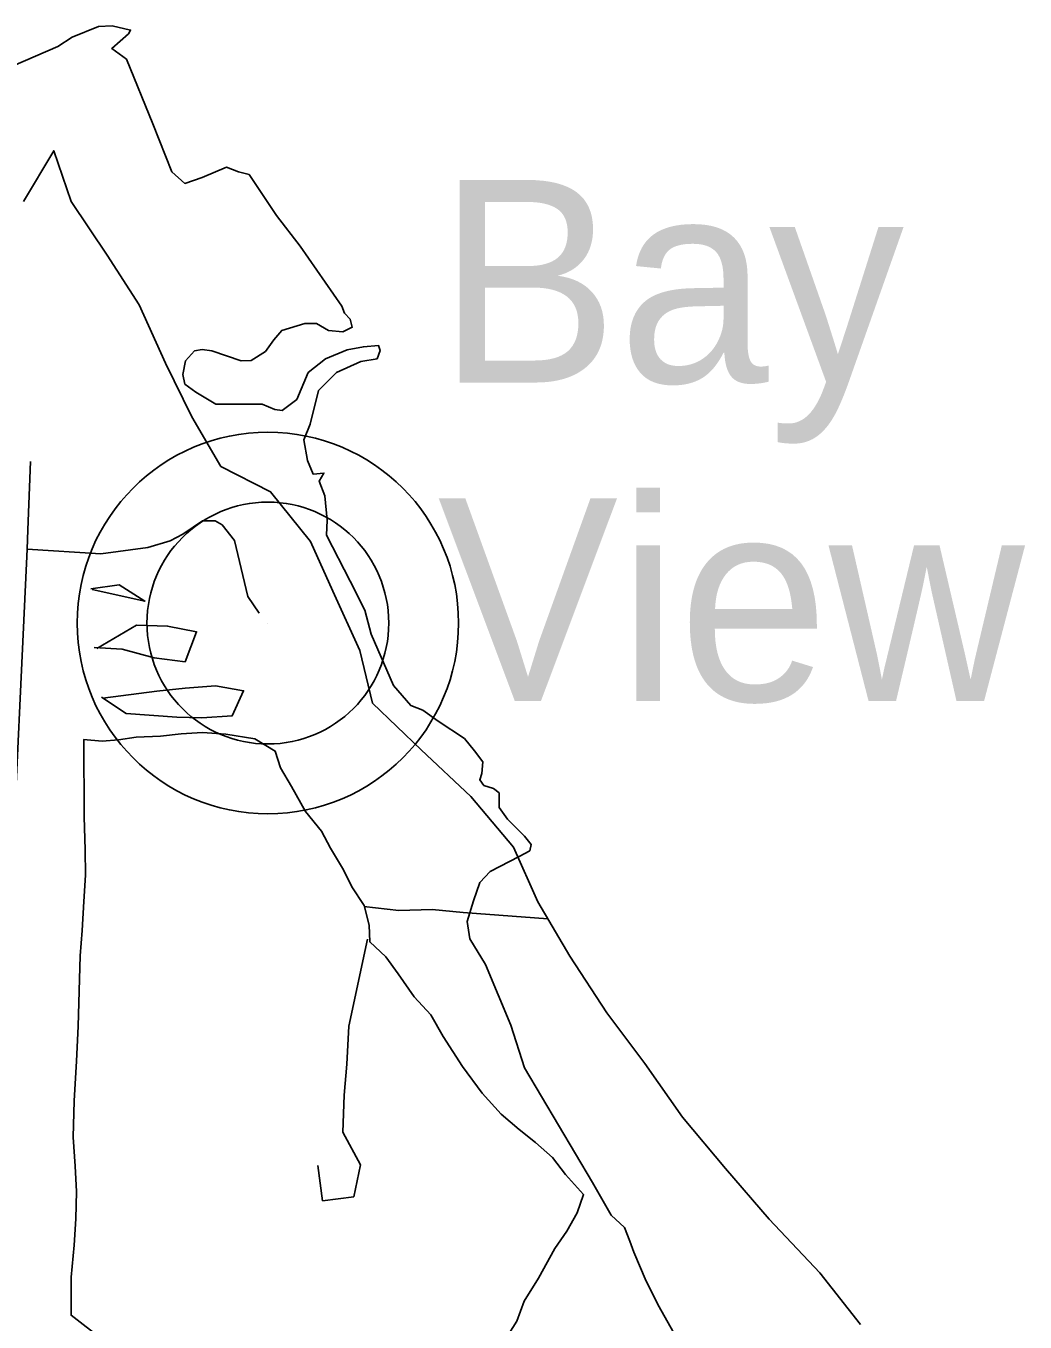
# Model space of a CAD drawing. Extents: x 1588073 to 2013523, y 1090242 to 1357120.
# Drawn here: x 1841633 to 1843691, y 1249361 to 1252029 of the extents above; entities that cross this region are included whole.
import ezdxf

# ---------------------------------------------------------------- set-up
doc = ezdxf.new("R2010")
doc.units = 0
for name, color, linetype in [('GM_X_County', 7, 'Continuous'), ('GM_X_Major_Lake', 7, 'Continuous'), ('GM_X_Minor_River', 7, 'Continuous'), ('GM_X_Township', 7, 'Continuous'), ('GM_X_Township_Road', 7, 'Continuous'), ('GM_X_Unincorporated', 7, 'Continuous'), ('GM_X_Unincorporated_Location', 7, 'Continuous'), ('GM_X_Unincorporated_Text', 7, 'Continuous')]:
    doc.layers.add(name, color=color, linetype=linetype)

msp = doc.modelspace()

# ---------------------------------------------------------------- linework, layer by layer
at = {"layer": 'GM_X_County'}
msp.add_lwpolyline([(1841606.7, 1251946.8), (1841698.8, 1251986.9), (1841728.1, 1252006.4), (1841782.3, 1252028.1), (1841810.5, 1252029.2), (1841848.5, 1252020.5), (1841844.1, 1252013), (1841809.4, 1251982.6), (1841839.8, 1251960.9), (1841894, 1251827.5), (1841933, 1251728.9), (1841960.2, 1251705), (1841995.9, 1251716.9), (1842045.8, 1251738.6), (1842070.8, 1251728.9), (1842092.4, 1251723.4), (1842148.8, 1251638.9), (1842197.6, 1251576), (1842283.3, 1251452.3), (1842288.7, 1251438.2), (1842300.6, 1251425.2), (1842305, 1251409), (1842285.5, 1251399.2), (1842256.2, 1251402.5), (1842231.2, 1251416.6), (1842207.4, 1251416.6), (1842159.7, 1251402.5), (1842143.4, 1251382.9), (1842126.1, 1251359.1), (1842096.8, 1251340.7), (1842076.2, 1251339.6), (1842015.5, 1251360.2), (1841995.9, 1251363.4), (1841979.7, 1251360.2), (1841961.2, 1251339.6), (1841955.8, 1251311.4), (1841960.2, 1251291.9), (1841982.9, 1251275.6), (1842024.1, 1251250.7), (1842088.1, 1251250.7), (1842119.6, 1251250.7), (1842145.6, 1251239.8), (1842160.8, 1251237.6), (1842191.1, 1251260.4), (1842213.9, 1251315.7), (1842249.7, 1251343.9), (1842294.1, 1251362.3), (1842327.8, 1251368.8), (1842359.2, 1251371), (1842362.5, 1251361.3), (1842355.9, 1251343.9), (1842322.3, 1251338.5), (1842272.5, 1251315.7), (1842235.6, 1251278.8), (1842218.2, 1251209.4), (1842205.2, 1251176.9), (1842212.8, 1251134.6), (1842224.7, 1251106.4), (1842246.4, 1251108.6), (1842236.7, 1251092.3), (1842248.6, 1251062), (1842252.9, 1251012.1), (1842251.8, 1250980.6), (1842300.6, 1250886.3), (1842331, 1250826.7), (1842344, 1250776.8), (1842389.6, 1250671.6), (1842425.3, 1250630.4), (1842450.3, 1250620.6), (1842481.7, 1250597.9), (1842536, 1250562.1), (1842556.6, 1250537.1), (1842573.9, 1250514.4), (1842571.7, 1250490.5), (1842567.4, 1250477.5), (1842576.1, 1250465.6), (1842595.6, 1250459.1), (1842607.5, 1250450.4), (1842607.5, 1250420), (1842624.9, 1250396.2), (1842659.6, 1250361.5), (1842673.7, 1250344.1), (1842670.4, 1250331.1), (1842648.7, 1250319.2), (1842589.1, 1250288.8), (1842567.4, 1250266.1), (1842554.4, 1250228.1), (1842541.4, 1250185.8), (1842546.8, 1250150), (1842579.3, 1250096.9), (1842631.4, 1249972.2), (1842659.6, 1249884.4), (1842799.4, 1249648), (1842838.5, 1249580.7), (1842865.6, 1249555.8), (1842876.4, 1249527.6), (1842885.1, 1249504.8), (1842910.1, 1249445.2), (1842937.2, 1249392.1), (1842965.4, 1249342.2)], dxfattribs=at)
at = {"layer": 'GM_X_Major_Lake'}
msp.add_lwpolyline([(1841628.1, 1251667.8), (1841690.1, 1251772.1), (1841726.2, 1251667.8), (1841800.3, 1251557.6), (1841866.3, 1251455.3), (1841920.4, 1251335), (1841974.5, 1251224.7), (1842034.5, 1251122.4), (1842136.6, 1251070.3), (1842218.7, 1250968.1), (1842264.7, 1250865.8), (1842320.8, 1250743.5), (1842346.8, 1250635.2), (1842446.9, 1250538.9), (1842549, 1250442.7), (1842637.1, 1250338.4), (1842687.1, 1250226.1), (1842753.2, 1250113.9), (1842829.3, 1249997.6), (1842907.4, 1249893.3), (1842985.4, 1249783), (1843073.5, 1249676.8), (1843163.6, 1249572.5), (1843267.7, 1249462.2), (1843351.8, 1249355.9)], dxfattribs=at)
at = {"layer": 'GM_X_Minor_River'}
for points in [[(1841769.5, 1250868.8), (1841877.9, 1250845.1), (1841824.7, 1250878.8), (1841766.4, 1250870.4)], [(1841773, 1250749.8), (1841831, 1250746.2), (1841896.6, 1250728.2), (1841960.6, 1250720.3), (1841984.4, 1250781.9), (1841924.6, 1250793.6), (1841860.5, 1250795.5), (1841779, 1250747.5)], [(1841788.1, 1250647.1), (1841839.2, 1250613.5), (1841943.3, 1250606.5), (1841995.4, 1250605), (1842057.6, 1250609.2), (1842081.2, 1250660.7), (1842023.3, 1250670.4), (1841961, 1250666.2), (1841902.7, 1250659.8), (1841791.1, 1250645.3)], [(1842622.6, 1249329), (1842643.6, 1249362.5), (1842658.8, 1249404.2), (1842688.2, 1249451.5), (1842722, 1249512.7), (1842747.1, 1249548.1), (1842768.2, 1249585.6), (1842781.3, 1249623.3), (1842744.4, 1249664.5), (1842717.3, 1249699.4), (1842682.1, 1249730.5), (1842648.8, 1249757.6), (1842611.6, 1249788.7), (1842572.8, 1249832), (1842532.2, 1249887.3), (1842491.9, 1249948.7), (1842467.1, 1249993.5), (1842432.1, 1250030.6), (1842399.3, 1250077.7), (1842374.3, 1250112.6), (1842341.1, 1250143.6), (1842340, 1250177.8), (1842329.2, 1250218.2), (1842304.2, 1250257), (1842287.1, 1250291.6), (1842260.4, 1250336.5), (1842241.3, 1250371.2), (1842208.4, 1250412.3), (1842179.8, 1250463.2), (1842156.8, 1250502), (1842145.8, 1250536.4), (1842104.4, 1250561.7), (1842044.5, 1250571.5), (1841996.5, 1250574.9), (1841952.3, 1250572.1), (1841910.1, 1250567.3), (1841859.9, 1250564.8), (1841823.7, 1250559.8), (1841789.5, 1250556.8), (1841751.5, 1250559.9)], [(1841752.1, 1250559.9), (1841753, 1250401.3), (1841755.1, 1250333.1), (1841755.6, 1250280.9), (1841752, 1250226.8), (1841748.3, 1250166.7), (1841744.8, 1250114.7), (1841740.7, 1249970.3), (1841736.7, 1249898.2), (1841732.3, 1249816.1), (1841730.2, 1249741.9), (1841734.5, 1249681.6), (1841737, 1249629.4), (1841735.4, 1249573.2), (1841731.9, 1249519.2), (1841726, 1249453.1), (1841725.8, 1249374.9), (1841790.5, 1249324.9)], [(1842329.1, 1250216.2), (1842401, 1250208.1), (1842469.3, 1250210.1), (1842533.2, 1250204.3), (1842707.7, 1250191.1)], [(1842336.1, 1250149.1), (1842298, 1249970.3), (1842293.8, 1249892.2), (1842288, 1249828.2), (1842285.8, 1249752), (1842322, 1249684.7), (1842308.1, 1249618.9), (1842243.7, 1249610.8), (1842233.7, 1249683.3)]]:
    msp.add_lwpolyline(points, dxfattribs=at)
at = {"layer": 'GM_X_Township'}
msp.add_lwpolyline([(1841606.7, 1251946.8), (1841698.8, 1251986.9), (1841728.1, 1252006.4), (1841782.3, 1252028.1), (1841810.5, 1252029.2), (1841848.5, 1252020.5), (1841844.1, 1252013), (1841809.4, 1251982.6), (1841839.8, 1251960.9), (1841894, 1251827.5), (1841933, 1251728.9), (1841960.2, 1251705), (1841995.9, 1251716.9), (1842045.8, 1251738.6), (1842070.8, 1251728.9), (1842092.4, 1251723.4), (1842148.8, 1251638.9), (1842197.6, 1251576), (1842283.3, 1251452.3), (1842288.7, 1251438.2), (1842300.6, 1251425.2), (1842305, 1251409), (1842285.5, 1251399.2), (1842256.2, 1251402.5), (1842231.2, 1251416.6), (1842207.4, 1251416.6), (1842159.7, 1251402.5), (1842143.4, 1251382.9), (1842126.1, 1251359.1), (1842096.8, 1251340.7), (1842076.2, 1251339.6), (1842015.5, 1251360.2), (1841995.9, 1251363.4), (1841979.7, 1251360.2), (1841961.2, 1251339.6), (1841955.8, 1251311.4), (1841960.2, 1251291.9), (1841982.9, 1251275.6), (1842024.1, 1251250.7), (1842088.1, 1251250.7), (1842119.6, 1251250.7), (1842145.6, 1251239.8), (1842160.8, 1251237.6), (1842191.1, 1251260.4), (1842213.9, 1251315.7), (1842249.7, 1251343.9), (1842294.1, 1251362.3), (1842327.8, 1251368.8), (1842359.2, 1251371), (1842362.5, 1251361.3), (1842355.9, 1251343.9), (1842322.3, 1251338.5), (1842272.5, 1251315.7), (1842235.6, 1251278.8), (1842218.2, 1251209.4), (1842205.2, 1251176.9), (1842212.8, 1251134.6), (1842224.7, 1251106.4), (1842246.4, 1251108.6), (1842236.7, 1251092.3), (1842248.6, 1251062), (1842252.9, 1251012.1), (1842251.8, 1250980.6), (1842300.6, 1250886.3), (1842331, 1250826.7), (1842344, 1250776.8), (1842389.6, 1250671.6), (1842425.3, 1250630.4), (1842450.3, 1250620.6), (1842481.7, 1250597.9), (1842536, 1250562.1), (1842556.6, 1250537.1), (1842573.9, 1250514.4), (1842571.7, 1250490.5), (1842567.4, 1250477.5), (1842576.1, 1250465.6), (1842595.6, 1250459.1), (1842607.5, 1250450.4), (1842607.5, 1250420), (1842624.9, 1250396.2), (1842659.6, 1250361.5), (1842673.7, 1250344.1), (1842670.4, 1250331.1), (1842648.7, 1250319.2), (1842589.1, 1250288.8), (1842567.4, 1250266.1), (1842554.4, 1250228.1), (1842541.4, 1250185.8), (1842546.8, 1250150), (1842579.3, 1250096.9), (1842631.4, 1249972.2), (1842659.6, 1249884.4), (1842799.4, 1249648), (1842838.5, 1249580.7), (1842865.6, 1249555.8), (1842876.4, 1249527.6), (1842885.1, 1249504.8), (1842910.1, 1249445.2), (1842937.2, 1249392.1), (1842965.4, 1249342.2)], dxfattribs=at)
at = {"layer": 'GM_X_Township_Road'}
for points in [[(1841384.3, 1247515.3), (1841398.3, 1248627.9), (1841411, 1249134), (1841419.5, 1249186.1), (1841429.9, 1249222.2), (1841450.5, 1249276.2), (1841464.8, 1249310.3), (1841491.4, 1249358.2), (1841519.9, 1249400.1), (1841544.3, 1249434), (1841554.6, 1249462), (1841567.2, 1249516.2), (1841635, 1250952.1), (1841636.9, 1250992), (1841642.2, 1251132.5)], [(1841635, 1250952.1), (1841787.1, 1250942.3), (1841883.7, 1250955.4), (1841930, 1250969), (1841956.2, 1250982.8), (1841996.6, 1251010.5), (1842022.8, 1251010.3), (1842036.8, 1251002.1), (1842062.6, 1250969.7), (1842089.7, 1250854.9), (1842113.4, 1250820.6)]]:
    msp.add_lwpolyline(points, dxfattribs=at)
at = {"layer": 'GM_X_Unincorporated'}
for radius in [392.8, 249]:
    msp.add_circle((1842131.1, 1250800), radius, dxfattribs=at)
at = {"layer": 'GM_X_Unincorporated_Location'}
msp.add_line((1842131.1, 1250800), (1842131.1, 1250800), dxfattribs=at)

# ---------------------------------------------------------------- texts
at = {"layer": 'GM_X_Unincorporated_Text'}
for s, p in [('Bay', (1842480.7, 1251295.1)), ('View', (1842480.7, 1250639.5))]:
    msp.add_text(s, height=417, rotation=0, dxfattribs=at).set_placement(p)

doc.saveas('drawing.dxf')
